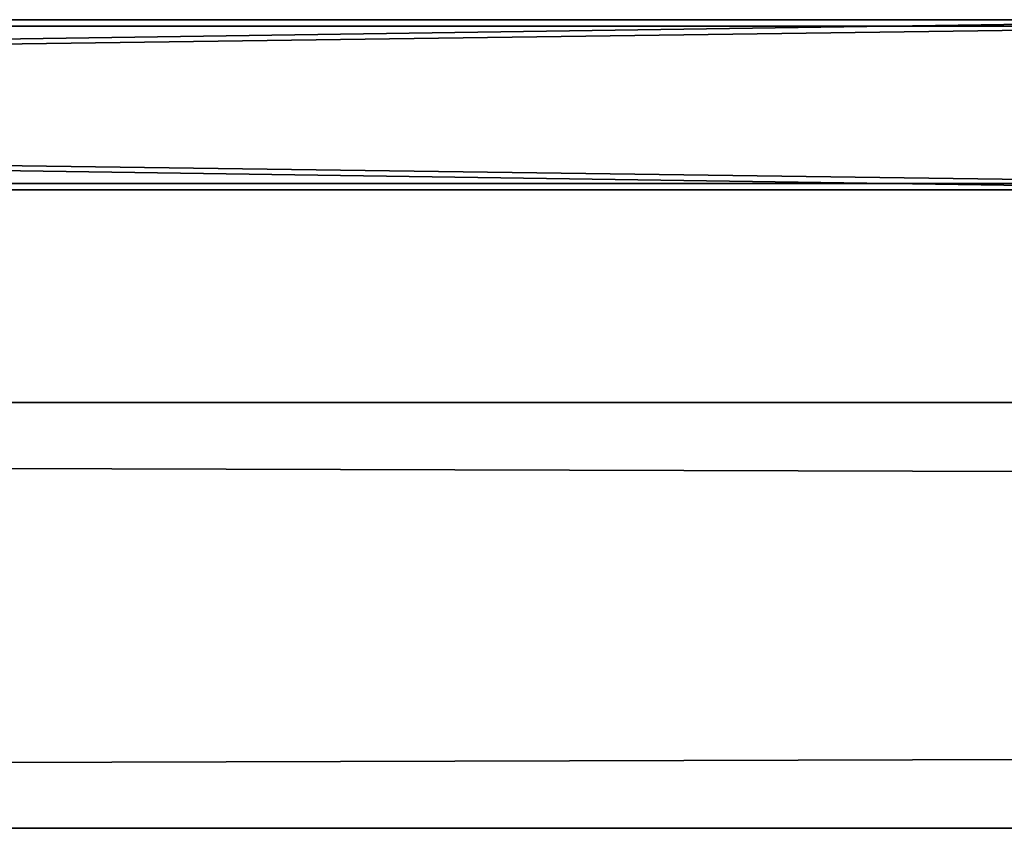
# Model space of a CAD drawing. Header units: millimetres. Extents: x -333 to 67333, y -930 to 39730.
# Tile 733 of 1056: x 10424 to 10887, y 18200 to 18580. Entities that reach past the tile are written whole.
import ezdxf

# ---------------------------------------------------------------- set-up
doc = ezdxf.new("R2010")
doc.units = ezdxf.units.MM
doc.layers.add('3', color=7, linetype='Continuous')
doc.layers.add('99', color=7, linetype='Continuous')

msp = doc.modelspace()

# ---------------------------------------------------------------- meshes
at = {"layer": '3', "color": 91}
mesh = msp.add_polyface(dxfattribs=at)
corners = [(11040, 18577, 2983), (11040, 18503, 2983), (5560, 18503, 2983), (5560, 18577, 2983), (11040, 18503, 3057), (5560, 18503, 3057), (11040, 18577, 3057), (5560, 18577, 3057), (11040, 18580, 2980), (11040, 18580, 3060), (5560, 18580, 3060), (5560, 18580, 2980), (11040, 18500, 3060), (5560, 18500, 3060), (11040, 18500, 2980), (5560, 18500, 2980)]
mesh.append_faces([[corners[k] for k in face] for face in [(0, 2, 3, 3), (1, 5, 2, 2), (4, 7, 5, 5), (6, 3, 7, 7), (8, 10, 11, 11), (9, 13, 10, 10), (12, 15, 13, 13), (14, 11, 15, 15)]], dxfattribs={"vtx0": -1, "color": 91})
mesh.append_faces([[corners[k] for k in face] for face in [(9, 6, 12, 12), (6, 8, 0, 0), (0, 8, 1, 1), (12, 4, 14, 14), (4, 12, 6, 6), (14, 1, 8, 8), (11, 3, 15, 15), (3, 10, 7, 7), (7, 10, 5, 5), (15, 2, 13, 13), (2, 15, 3, 3), (13, 5, 10, 10)]], dxfattribs={"vtx0": -1, "vtx1": -1, "color": 91})
mesh.append_faces([[corners[k] for k in face] for face in [(6, 9, 8, 8), (14, 4, 1, 1), (3, 11, 10, 10), (13, 2, 5, 5)]], dxfattribs={"vtx0": -1, "vtx2": -1, "vtx3": -1, "color": 91})
mesh.append_faces([[corners[k] for k in face] for face in [(0, 1, 2, 2), (1, 4, 5, 5), (4, 6, 7, 7), (6, 0, 3, 3), (8, 9, 10, 10), (9, 12, 13, 13), (12, 14, 15, 15), (14, 8, 11, 11)]], dxfattribs={"vtx2": -1, "vtx3": -1, "color": 91})
at = {"layer": '99', "color": 7}
mesh = msp.add_polyface(dxfattribs=at)
corners = [(66899.93, 18400.05, -700), (66899.93, 18400.05, 2950), (100.01, 18400.05, 2950), (100.01, 18400.05, -700), (66899.93, 18200.05, 2950), (100.01, 18200.05, 2950), (66899.93, 18200.05, -700), (100.01, 18200.05, -700)]
mesh.append_faces([[corners[k] for k in face] for face in [(0, 2, 3, 3), (1, 5, 2, 2), (4, 7, 5, 5), (6, 3, 7, 7), (1, 6, 4, 4), (3, 5, 7, 7)]], dxfattribs={"vtx0": -1, "color": 7})
mesh.append_faces([[corners[k] for k in face] for face in [(0, 1, 2, 2), (1, 4, 5, 5), (4, 6, 7, 7), (6, 0, 3, 3), (1, 0, 6, 6), (3, 2, 5, 5)]], dxfattribs={"vtx2": -1, "vtx3": -1, "color": 7})

doc.saveas('drawing.dxf')
